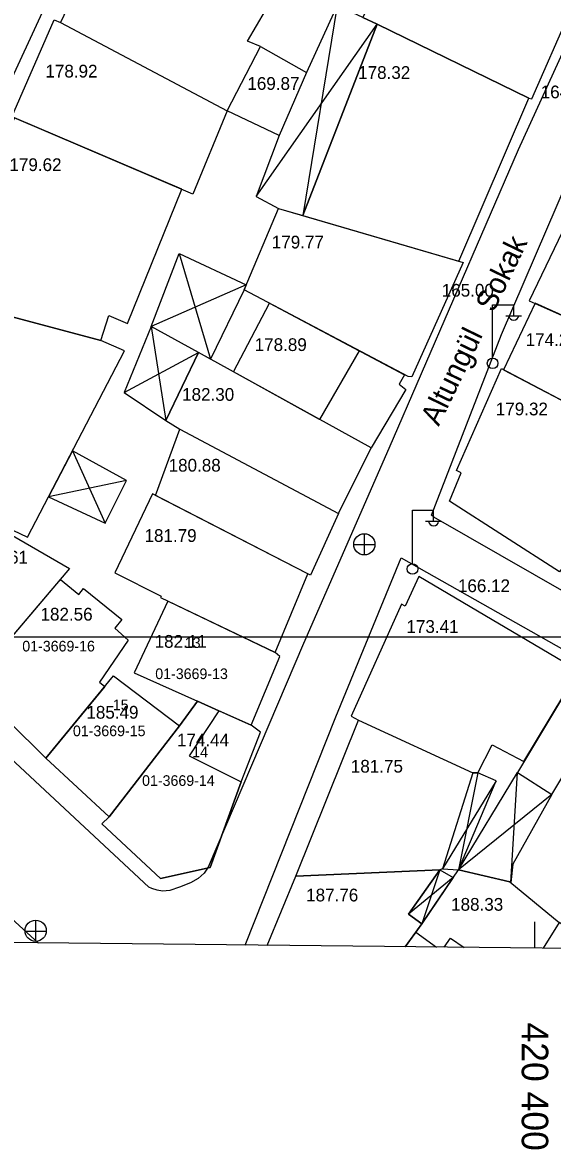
# Model space of a CAD drawing. Extents: x 419677 to 421689, y 4450851 to 4452923.
# Drawn here: x 420351.7 to 420401.6, y 4451519.1 to 4451625.2 of the extents above; entities that cross this region are included whole.
import ezdxf

# ---------------------------------------------------------------- set-up
doc = ezdxf.new("R2010")
doc.units = 0
for name, color, linetype in [('AA_HH', 7, 'Continuous'), ('Level 1', 7, 'Continuous'), ('PARSEL KODU', 7, 'Continuous'), ('PARSEL NUMARASI', 7, 'Continuous')]:
    doc.layers.add(name, color=color, linetype=linetype)

msp = doc.modelspace()

# ---------------------------------------------------------------- linework, layer by layer
at = {"layer": 'AA_HH'}
for p, q in [((420381.36, 4451626.82), (420378.11, 4451607.05)), ((420373.72, 4451608.83), (420385.13, 4451625.09)), ((420366.48, 4451603.48), (420369.43, 4451593.52)), ((420372.8, 4451600.51), (420363.84, 4451596.6)), ((420396, 4451593.65), (420396, 4451598.65)), ((420396, 4451598.65), (420398, 4451598.65)), ((420398, 4451597.65), (420398, 4451598.65)), ((420397.24, 4451597.61), (420398.74, 4451597.61)), ((420363.84, 4451596.6), (420365.21, 4451587.74)), ((420361.3, 4451590.39), (420368.28, 4451594.16)), ((420356.41, 4451584.88), (420359.49, 4451578.07)), ((420361.51, 4451582.09), (420354.16, 4451580.57)), ((420388.45, 4451574.29), (420388.45, 4451579.29)), ((420388.45, 4451579.29), (420390.45, 4451579.29)), ((420390.45, 4451578.29), (420390.45, 4451579.29)), ((420389.69, 4451578.25), (420391.19, 4451578.25)), ((420383.94, 4451575.07), (420383.94, 4451577.07)), ((420382.92, 4451576.06), (420384.92, 4451576.06)), ((420394.6, 4451554.56), (420392.78, 4451545.42)), ((420397.71, 4451544.22), (420398.34, 4451554.6)), ((420396.33, 4451553.8), (420391.3, 4451545.53)), ((420401.58, 4451552.51), (420392.78, 4451545.42)), ((420391.03, 4451545.41), (420389.35, 4451540.34)), ((420392.3, 4451544.71), (420388.08, 4451541.24)), ((420352.96, 4451538.67), (420352.96, 4451540.67)), ((420351.94, 4451539.66), (420353.94, 4451539.66)), ((420400, 4451538.04), (420400, 4451540.54))]:
    msp.add_line(p, q, dxfattribs=at)
for points in [[(420173.1, 4452234.54), (420705.28, 4452228.91), (420698, 4451534.89), (420165.77, 4451540.51)], [(420360.75, 4451636.66), (420359.84, 4451634.39), (420358.85, 4451634.91), (420355.55, 4451628.36), (420356.52, 4451627.85), (420355.28, 4451625.23), (420370.98, 4451616.91), (420374.13, 4451622.96), (420372.92, 4451623.46), (420374.6, 4451626.36), (420375.23, 4451629.79)], [(420399.43, 4451618.12), (420399.71, 4451618.03), (420403.33, 4451626.26), (420387.52, 4451633.83), (420383.79, 4451625.69), (420385.13, 4451625.09)], [(420381.36, 4451626.82), (420378.48, 4451620.53), (420375.88, 4451614.59), (420373.72, 4451608.83), (420375.84, 4451607.72), (420378.11, 4451607.05), (420378.11, 4451607.05), (420378.11, 4451607.05), (420385.13, 4451625.09), (420383.79, 4451625.69)], [(420370.98, 4451616.91), (420367.75, 4451609.07), (420350.71, 4451616.35), (420354.68, 4451625.49), (420355.28, 4451625.23)], [(420385.13, 4451625.09), (420378.11, 4451607.05), (420392.81, 4451602.74), (420399.43, 4451618.12)], [(420378.48, 4451620.53), (420375.88, 4451614.59), (420370.98, 4451616.91), (420374.13, 4451622.96)], [(420342.32, 4451596.9), (420347.99, 4451595.5), (420349.8, 4451597.75), (420359.1, 4451595.28), (420359.83, 4451597.64), (420361.6, 4451596.87), (420366.71, 4451609.52), (420350.96, 4451616.25)], [(420461.92, 4451556.01), (420453.64, 4451543.46), (420452.1, 4451544.18), (420418.71, 4451562.46), (420390.46, 4451578.63), (420390.25, 4451578.83), (420396.86, 4451595.84), (420405.29, 4451615.47), (420405.29, 4451615.5), (420433.51, 4451601.6), (420473.66, 4451578.69), (420474.37, 4451578.25), (420474.66, 4451577.7), (420474.61, 4451576.95), (420474.03, 4451575.65), (420464.99, 4451562.01)], [(420372.61, 4451600.06), (420375.84, 4451607.72), (420393.23, 4451602.62), (420388.4, 4451591.87), (420388.04, 4451591.88)], [(420402.98, 4451606.32), (420399.46, 4451599.03), (420404.82, 4451596.64), (420416.04, 4451591.24), (420419.49, 4451598.45), (420408.11, 4451603.91)], [(420366.48, 4451603.48), (420372.8, 4451600.51), (420372.61, 4451600.06), (420369.43, 4451593.52), (420368.28, 4451594.16), (420363.84, 4451596.6)], [(420387.71, 4451592.05), (420387.19, 4451591.17), (420387.84, 4451590.67), (420384.55, 4451585.16), (420371.58, 4451592.33), (420374.97, 4451598.81)], [(420383.44, 4451594.32), (420379.68, 4451587.85), (420371.58, 4451592.33), (420374.97, 4451598.81)], [(420407.17, 4451587.22), (420410.1, 4451594.09), (420404.82, 4451596.64), (420400.02, 4451598.79), (420397.02, 4451592.53)], [(420361.33, 4451594.31), (420359.1, 4451595.28), (420349.8, 4451597.75), (420347.99, 4451595.5), (420342.32, 4451596.9), (420336.81, 4451583.93), (420345.35, 4451580), (420352.18, 4451576.77)], [(420363.84, 4451596.6), (420361.3, 4451590.39), (420365.21, 4451587.74), (420368.28, 4451594.16)], [(420381.48, 4451578.99), (420384.55, 4451585.16), (420368.28, 4451594.16), (420365.21, 4451587.74), (420366.55, 4451586.94)], [(420407.52, 4451587.03), (420405.27, 4451581.26), (420407.3, 4451580.53), (420402.32, 4451573.49), (420391.93, 4451580.14), (420393.04, 4451582.83), (420392.61, 4451583.04), (420396.83, 4451592.63)], [(420364.24, 4451580.69), (420366.55, 4451586.94), (420381.48, 4451578.99), (420378.85, 4451573.18), (420378.59, 4451573.3)], [(420361.51, 4451582.09), (420356.41, 4451584.88), (420354.16, 4451580.57), (420359.49, 4451578.07)], [(420360.42, 4451573.4), (420364.79, 4451571.2), (420364.71, 4451571.07), (420375.52, 4451565.88), (420378.59, 4451573.3), (420363.96, 4451580.83)], [(420348.29, 4451577.56), (420350.31, 4451576.25), (420350.78, 4451576.9), (420356.14, 4451573.79), (420346.37, 4451562.31), (420340.67, 4451567.75), (420347.58, 4451576.86)], [(420355.28, 4451572.78), (420357.03, 4451571.35), (420357.45, 4451571.92), (420361.08, 4451569.01), (420360.4, 4451568.19), (420361.68, 4451567.06), (420358.97, 4451563.11), (420359.48, 4451562.69), (420353.9, 4451555.94), (420346.87, 4451562.89)], [(420389.04, 4451573.04), (420387.77, 4451570.27), (420387.42, 4451570.46), (420382.69, 4451559.9), (420383.37, 4451559.51), (420394.15, 4451554.56), (420394.6, 4451554.56), (420395.97, 4451557.19), (420398.96, 4451555.64), (420404.1, 4451564.17)], [(420365.39, 4451570.74), (420362.22, 4451563.98), (420373.26, 4451559.05), (420375.96, 4451565.53), (420375.52, 4451565.88)], [(420404.1, 4451564.17), (420398.34, 4451554.6), (420401.58, 4451552.51), (420402.54, 4451554.1), (420407.42, 4451551.17), (420412.07, 4451559.44)], [(420360.3, 4451563.69), (420366.51, 4451558.97), (420359.87, 4451550.41), (420353.9, 4451555.94)], [(420374.15, 4451558.39), (420373.26, 4451559.05), (420370.21, 4451560.41), (420368.19, 4451561.31), (420366.51, 4451558.97), (420359.87, 4451550.41), (420359.19, 4451549.76), (420364.72, 4451544.61), (420369.38, 4451545.64), (420372.33, 4451553.71)], [(420372.33, 4451553.71), (420369.38, 4451545.64), (420364.72, 4451544.61), (420359.19, 4451549.76), (420359.87, 4451550.41), (420366.51, 4451558.97), (420368.19, 4451561.31), (420370.21, 4451560.41), (420367.42, 4451556.16)], [(420377.47, 4451544.81), (420383.37, 4451559.51), (420394.15, 4451554.56), (420391.3, 4451545.53), (420391.03, 4451545.41)], [(420396.33, 4451553.8), (420394.6, 4451554.56), (420394.15, 4451554.56), (420391.3, 4451545.53), (420392.78, 4451545.42), (420393.13, 4451546.2), (420392.78, 4451545.42)], [(420401.58, 4451552.51), (420397.92, 4451545.95), (420397.71, 4451544.22), (420397.62, 4451544.3), (420392.78, 4451545.42), (420398.34, 4451554.6)], [(420391.03, 4451545.41), (420392.3, 4451544.71), (420389.35, 4451540.34), (420388.08, 4451541.24)]]:
    msp.add_lwpolyline(points, close=True, dxfattribs=at)
for points in [[(420413.96, 4451647.48), (420412.75, 4451644.59), (420398.41, 4451613.24), (420386.22, 4451585.12), (420378.2, 4451566.75), (420369.22, 4451545.68), (420368.84, 4451545.1), (420368.27, 4451544.62), (420367.55, 4451544.19), (420366.51, 4451543.8), (420365.58, 4451543.46), (420364.9, 4451543.4), (420364.39, 4451543.5), (420363.89, 4451543.66), (420363.62, 4451543.78), (420336.08, 4451569.44), (420330.61, 4451574.66), (420340.89, 4451598.83), (420354.56, 4451628.33), (420363.94, 4451648)], [(420372.7, 4451538.33), (420381.22, 4451559.84), (420387.39, 4451574.81), (420413.5, 4451560.06), (420439.79, 4451543.94), (420450.76, 4451537.5)], [(420322.79, 4451538.85), (420323.4, 4451540.37), (420330.33, 4451557.29), (420330.5, 4451557.54), (420330.7, 4451557.64), (420331.47, 4451557.28), (420335.52, 4451553.9), (420343.7, 4451547.19), (420353.22, 4451538.53)], [(420374.75, 4451538.3), (420377.47, 4451544.81), (420391.03, 4451545.41), (420388.08, 4451541.24), (420389.35, 4451540.34), (420387.76, 4451538.17)], [(420387.76, 4451538.17), (420388.77, 4451539.56), (420389.35, 4451540.34), (420392.78, 4451545.42), (420397.62, 4451544.3), (420402.28, 4451540.45), (420400.76, 4451538.03)], [(420406.11, 4451537.97), (420402.28, 4451540.45), (420400.76, 4451538.03)], [(420387.76, 4451538.17), (420388.77, 4451539.56), (420390.71, 4451538.14)], [(420391.44, 4451538.13), (420392.05, 4451538.99), (420393.34, 4451538.11)]]:
    msp.add_lwpolyline(points, dxfattribs=at)
for centre, radius in [((420396.01, 4451593.13), 0.5), ((420383.92, 4451576.08), 1), ((420388.46, 4451573.76), 0.5), ((420352.95, 4451539.68), 1)]:
    msp.add_circle(centre, radius, dxfattribs=at)
for centre in [(420398, 4451597.66), (420390.45, 4451578.29)]:
    msp.add_arc(centre, 0.474, 184.8384, 355.1464, dxfattribs=at)
at = {"layer": 'Level 1'}
msp.add_lwpolyline([(420208.42, 4451712.74), (420657.5, 4451712.74), (420657.5, 4451567.35), (420208.42, 4451567.35)], close=True, dxfattribs=at)

# ---------------------------------------------------------------- texts
at = {"layer": 'AA_HH'}
for s, p in [('178.92', (420353.87, 4451620.05)), ('178.32', (420383.34, 4451619.92)), ('169.87', (420372.9, 4451618.89)), ('179.62', (420350.48, 4451611.24)), ('179.77', (420375.2, 4451603.95)), ('174.23', (420399.12, 4451594.76)), ('178.89', (420373.59, 4451594.29)), ('182.30', (420366.75, 4451589.6)), ('179.32', (420396.31, 4451588.23)), ('180.88', (420365.48, 4451582.93)), ('181.79', (420363.21, 4451576.31)), ('184.61', (420347.32, 4451574.27)), ('182.56', (420353.41, 4451568.9)), ('173.41', (420387.89, 4451567.74)), ('182.11', (420364.16, 4451566.34)), ('185.49', (420357.73, 4451559.66)), ('174.44', (420366.26, 4451557.05)), ('181.75 ', (420382.65, 4451554.58)), ('187.76 ', (420378.44, 4451542.45)), ('188.33', (420392.1, 4451541.57))]:
    msp.add_text(s, height=1.2, dxfattribs=at).set_placement(p)
for s, height, rotation, p in [('164.00 ', 1.2, 359.9981, (420400.54, 4451618.09)), ('Altungül   Sokak', 2, 64.2241, (420390.93, 4451587.13)), ('165.00 ', 1.2, 359.9981, (420391.22, 4451599.41)), ('166.12 ', 1.2, 359.9981, (420392.74, 4451571.58)), ('420 400', 2.5, 270, (420398.75, 4451531.04))]:
    msp.add_text(s, height=height, rotation=rotation, dxfattribs=at).set_placement(p)
at = {"layer": 'PARSEL KODU'}
for s, p in [('01-3669-16', (420351.69, 4451565.99)), ('01-3669-13', (420364.22, 4451563.39)), ('01-3669-15', (420356.46, 4451558.01)), ('01-3669-14', (420362.98, 4451553.33))]:
    msp.add_text(s, height=1, dxfattribs=at).set_placement(p)
at = {"layer": 'PARSEL NUMARASI'}
for s, p in [('13', (420367, 4451566.32)), ('15', (420360.22, 4451560.46)), ('14', (420367.7, 4451556.02))]:
    msp.add_text(s, height=1, dxfattribs=at).set_placement(p)

doc.saveas('drawing.dxf')
